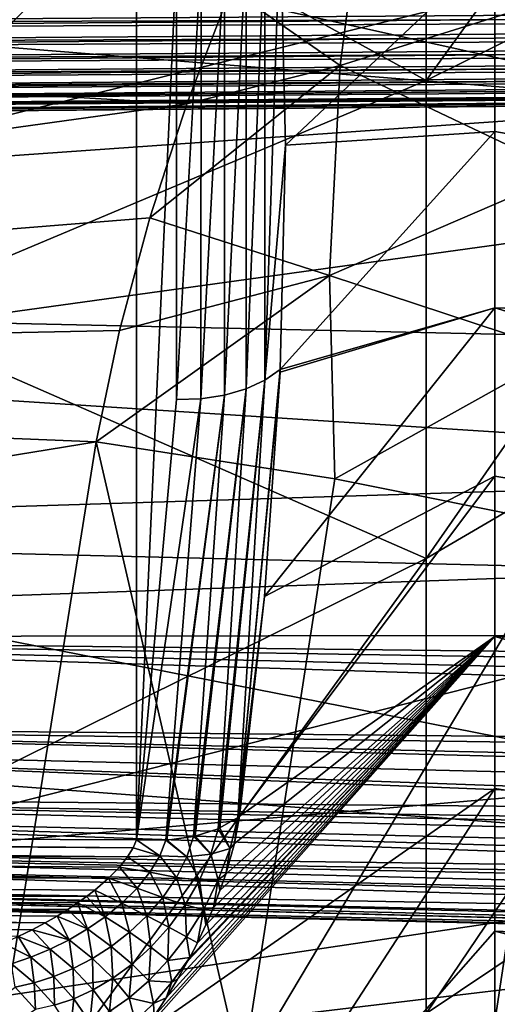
# Model space of a CAD drawing. Header units: metres. Extents: x -22 to 73, y -229 to 22.
# Tile 344 of 447: x 57.94 to 59.08, y -8.55 to -6.21. Entities that reach past the tile are written whole.
import ezdxf

# ---------------------------------------------------------------- set-up
doc = ezdxf.new("R2010")
doc.units = ezdxf.units.M
doc.layers.add('solid_509500_SW0001', color=7, linetype='CONTINUOUS')

msp = doc.modelspace()

# ---------------------------------------------------------------- linework, layer by layer
at = {"layer": 'solid_509500_SW0001'}
for points in [[(56.186039, -0.038444, 75.924866), (56.186039, -7.433789, 70.74659), (65.581924, -7.662205, 70.786865)], [(65.547981, -7.384778, 70.9804), (56.186039, -0.038444, 75.924866), (65.581924, -7.662205, 70.786865)], [(65.536652, -7.106341, 71.175117), (65.536652, -0.553125, 75.763733), (56.186039, -0.038444, 75.924866)], [(65.547981, -7.384778, 70.9804), (65.536652, -7.106341, 71.175117), (56.186039, -0.038444, 75.924866)], [(61.419197, -2.768847, 60.438744), (56.186039, -7.924866, 67.961555), (56.186039, -2.746414, 60.56596)], [(61.419197, -2.768847, 60.438744), (61.419197, -8.052085, 67.983986), (56.186039, -7.924866, 67.961555)], [(58.910282, -6.35025, 81.526093), (60.120274, -5.751034, 80.24736), (60.120274, -4.678733, 80.695732)], [(58.910282, -5.165467, 82.02137), (58.910282, -6.35025, 81.526093), (60.120274, -4.678733, 80.695732)], [(58.220688, -5.010745, 78.504951), (51.299999, -8.127985, 76.469711), (51.299999, -5.178988, 78.534622)], [(54.760345, -8.142818, 76.38559), (51.299999, -8.127985, 76.469711), (58.220688, -5.010745, 78.504951)], [(58.220688, -8.157651, 76.301468), (54.760345, -8.142818, 76.38559), (58.220688, -5.010745, 78.504951)], [(58.316158, -6.057802, 77.76976), (58.220688, -8.157651, 76.301468), (58.220688, -5.010745, 78.504951)], [(59.599998, -6.411252, 86.097954), (53.599998, -6.833366, 87.221474), (53.599998, -5.083361, 87.7565)], [(59.599998, -6.411252, 86.097954), (53.599998, -5.083361, 87.7565), (59.599998, -5.589666, 86.368332)], [(57.584846, -5.62125, 83.243584), (58.910282, -6.35025, 81.526093), (58.910282, -5.165467, 82.02137)], [(53.799999, -5.939216, 47.857365), (69.197578, -5.431779, 47.714642), (69.199005, -7.179196, 48.265282)], [(57.584846, -6.907725, 82.705391), (58.910282, -6.35025, 81.526093), (57.584846, -5.62125, 83.243584)], [(61.099998, -5.644093, 49.962421), (53.599998, -5.769826, 48.432964), (53.599998, -7.500044, 49.028721)], [(61.099998, -6.461051, 50.23867), (61.099998, -5.644093, 49.962421), (53.599998, -7.500044, 49.028721)], [(58.910282, -7.488133, 80.930923), (60.120274, -6.780899, 79.708611), (60.120274, -5.751034, 80.24736)], [(58.910282, -6.35025, 81.526093), (58.910282, -7.488133, 80.930923), (60.120274, -5.751034, 80.24736)], [(58.772663, -5.8021, 88.185532), (58.445732, -6.133147, 88.084435), (58.705963, -6.314609, 88.039619)], [(58.772663, -5.8021, 88.185532), (58.705963, -6.314609, 88.039619), (59.288647, -6.131947, 88.155502)], [(53.799999, -6.836931, 48.144112), (53.799999, -5.939216, 47.857365), (69.199005, -7.179196, 48.265282)], [(58.52673, -7.063608, 76.953468), (58.563255, -5.971049, 77.662094), (58.575375, -6.50399, 77.288658)], [(58.52673, -7.063608, 76.953468), (58.526779, -5.998677, 77.699142), (58.563255, -5.971049, 77.662094)], [(58.575375, -6.50399, 77.288658), (58.563255, -5.971049, 77.662094), (59.074009, -6.034977, 76.618843)], [(58.481937, -7.084116, 76.985718), (58.481983, -6.021964, 77.729446), (58.526779, -5.998677, 77.699142)], [(58.52673, -7.063608, 76.953468), (58.481937, -7.084116, 76.985718), (58.526779, -5.998677, 77.699142)], [(58.430553, -7.098985, 77.01033), (58.430599, -6.040003, 77.751839), (58.481983, -6.021964, 77.729446)], [(58.481937, -7.084116, 76.985718), (58.430553, -7.098985, 77.01033), (58.481983, -6.021964, 77.729446)], [(58.374557, -7.10764, 77.02636), (58.374607, -6.052099, 77.765457), (58.430599, -6.040003, 77.751839)], [(58.430553, -7.098985, 77.01033), (58.374557, -7.10764, 77.02636), (58.430599, -6.040003, 77.751839)], [(58.575375, -6.50399, 77.288658), (59.074009, -6.034977, 76.618843), (59.074009, -6.471766, 76.295883)], [(62.021458, -6.990363, 76.069366), (59.074009, -6.471766, 76.295883), (59.074009, -6.034977, 76.618843)], [(62.021458, -6.123578, 76.745377), (62.021458, -6.990363, 76.069366), (59.074009, -6.034977, 76.618843)], [(58.316158, -6.057802, 77.76976), (58.316109, -7.109734, 77.033188), (58.220688, -8.157651, 76.301468)], [(58.374607, -6.052099, 77.765457), (58.316109, -7.109734, 77.033188), (58.316158, -6.057802, 77.76976)], [(58.374557, -7.10764, 77.02636), (58.316109, -7.109734, 77.033188), (58.374607, -6.052099, 77.765457)], [(53.799999, -6.139806, 88.082397), (58.340828, -6.406161, 87.999031), (58.445732, -6.133147, 88.084435)], [(53.799999, -6.139806, 88.082397), (53.799999, -7.034617, 87.78672), (58.340828, -6.406161, 87.999031)], [(68.602615, -6.130145, 69.329819), (55.899982, -6.216969, 69.403854), (55.899982, -6.167107, 69.437767)], [(68.602615, -6.130145, 69.329819), (68.602615, -6.171379, 69.298187), (55.899982, -6.216969, 69.403854)], [(68.602615, -6.132627, 68.578239), (55.899982, -6.181216, 68.477409), (55.899982, -6.230105, 68.512802)], [(68.602615, -6.173651, 68.610138), (68.602615, -6.132627, 68.578239), (55.899982, -6.230105, 68.512802)], [(58.705963, -6.314609, 88.039619), (58.445732, -6.133147, 88.084435), (58.340828, -6.406161, 87.999031)], [(58.705963, -6.314609, 88.039619), (59.245686, -6.570519, 88.043564), (59.288647, -6.131947, 88.155502)], [(68.602615, -6.171379, 69.298187), (55.899982, -6.26292, 69.364861), (55.899982, -6.216969, 69.403854)], [(68.602615, -6.171379, 69.298187), (68.602615, -6.208743, 69.262077), (55.899982, -6.26292, 69.364861)], [(68.602615, -6.173651, 68.610138), (55.899982, -6.230105, 68.512802), (55.899982, -6.274866, 68.553116)], [(68.602615, -6.210776, 68.6465), (68.602615, -6.173651, 68.610138), (55.899982, -6.274866, 68.553116)], [(68.602615, -6.208743, 69.262077), (55.899982, -6.304545, 69.321114), (55.899982, -6.26292, 69.364861)], [(68.602615, -6.208743, 69.262077), (68.602615, -6.24175, 69.221939), (55.899982, -6.304545, 69.321114)], [(68.602615, -6.210776, 68.6465), (55.899982, -6.274866, 68.553116), (55.899982, -6.315171, 68.598053)], [(68.602615, -6.243516, 68.686852), (68.602615, -6.210776, 68.6465), (55.899982, -6.315171, 68.598053)], [(68.602615, -6.24175, 69.221939), (55.899982, -6.341193, 69.2733), (55.899982, -6.304545, 69.321114)], [(68.602615, -6.24175, 69.221939), (68.602615, -6.26997, 69.178299), (55.899982, -6.341193, 69.2733)], [(68.602615, -6.243516, 68.686852), (55.899982, -6.315171, 68.598053), (55.899982, -6.350429, 68.646973)], [(68.602615, -6.271448, 68.730675), (68.602615, -6.243516, 68.686852), (55.899982, -6.350429, 68.646973)], [(68.602615, -6.26997, 69.178299), (55.899982, -6.372589, 69.221802), (55.899982, -6.341193, 69.2733)], [(68.602615, -6.26997, 69.178299), (68.602615, -6.293036, 69.131737), (55.899982, -6.372589, 69.221802)], [(68.602615, -6.271448, 68.730675), (55.899982, -6.350429, 68.646973), (55.899982, -6.380271, 68.699333)], [(68.602615, -6.294206, 68.77739), (68.602615, -6.271448, 68.730675), (55.899982, -6.380271, 68.699333)], [(68.602615, -6.293036, 69.131737), (55.899982, -6.398356, 69.167191), (55.899982, -6.372589, 69.221802)], [(68.602615, -6.293036, 69.131737), (68.602615, -6.310648, 69.082848), (55.899982, -6.398356, 69.167191)], [(68.602615, -6.294206, 68.77739), (55.899982, -6.380271, 68.699333), (55.899982, -6.404423, 68.754677)], [(68.602615, -6.311495, 68.826393), (68.602615, -6.294206, 68.77739), (55.899982, -6.404423, 68.754677)], [(68.602615, -6.310648, 69.082848), (55.899982, -6.418112, 69.110321), (55.899982, -6.398356, 69.167191)], [(68.602615, -6.310648, 69.082848), (68.602615, -6.322576, 69.032272), (55.899982, -6.418112, 69.110321)], [(68.602615, -6.311495, 68.826393), (55.899982, -6.404423, 68.754677), (55.899982, -6.422507, 68.812141)], [(68.602615, -6.323089, 68.877052), (68.602615, -6.311495, 68.826393), (55.899982, -6.422507, 68.812141)], [(68.602615, -6.322576, 69.032272), (55.899982, -6.431746, 69.051521), (55.899982, -6.418112, 69.110321)], [(68.602615, -6.322576, 69.032272), (68.602615, -6.328666, 68.980659), (55.899982, -6.431746, 69.051521)], [(68.602615, -6.323089, 68.877052), (55.899982, -6.422507, 68.812141), (55.899982, -6.434396, 68.871269)], [(68.602615, -6.328837, 68.928696), (68.602615, -6.323089, 68.877052), (55.899982, -6.434396, 68.871269)], [(58.705963, -6.314609, 88.039619), (58.340828, -6.406161, 87.999031), (58.252666, -6.677173, 87.910179)], [(58.705963, -6.314609, 88.039619), (58.252666, -6.677173, 87.910179), (58.680397, -6.814258, 87.887733)], [(58.705963, -6.314609, 88.039619), (58.680397, -6.814258, 87.887733), (59.245686, -6.570519, 88.043564)], [(68.602615, -6.328666, 68.980659), (55.899982, -6.439045, 68.9916), (55.899982, -6.431746, 69.051521)], [(68.602615, -6.328666, 68.980659), (55.899982, -6.439931, 68.931404), (55.899982, -6.439045, 68.9916)], [(68.602615, -6.328666, 68.980659), (68.602615, -6.328837, 68.928696), (55.899982, -6.439931, 68.931404)], [(68.602615, -6.328837, 68.928696), (55.899982, -6.434396, 68.871269), (55.899982, -6.439931, 68.931404)], [(57.584846, -6.907725, 82.705391), (58.910282, -7.488133, 80.930923), (58.910282, -6.35025, 81.526093)], [(59.599998, -7.220405, 85.790611), (53.599998, -6.833366, 87.221474), (59.599998, -6.411252, 86.097954)], [(53.799999, -7.034617, 87.78672), (58.252666, -6.677173, 87.910179), (58.340828, -6.406161, 87.999031)], [(61.099998, -7.264851, 50.552021), (61.099998, -6.461051, 50.23867), (53.599998, -7.500044, 49.028721)], [(58.563206, -7.038241, 76.914841), (59.074009, -6.471766, 76.295883), (59.074009, -6.891127, 75.950958)], [(58.563206, -7.038241, 76.914841), (58.575375, -6.50399, 77.288658), (59.074009, -6.471766, 76.295883)], [(62.021458, -6.990363, 76.069366), (59.074009, -6.891127, 75.950958), (59.074009, -6.471766, 76.295883)], [(58.52673, -7.063608, 76.953468), (58.575375, -6.50399, 77.288658), (58.563206, -7.038241, 76.914841)], [(58.680397, -6.814258, 87.887733), (59.234333, -6.997168, 87.927078), (59.245686, -6.570519, 88.043564)], [(53.799999, -7.034617, 87.78672), (58.180847, -6.945515, 87.818169), (58.252666, -6.677173, 87.910179)], [(58.680397, -6.814258, 87.887733), (58.252666, -6.677173, 87.910179), (58.180847, -6.945515, 87.818169)], [(58.910282, -8.570715, 80.24025), (60.120274, -7.760727, 79.083466), (60.120274, -6.780899, 79.708611)], [(58.910282, -7.488133, 80.930923), (58.910282, -8.570715, 80.24025), (60.120274, -6.780899, 79.708611)], [(58.680397, -6.814258, 87.887733), (58.180847, -6.945515, 87.818169), (58.125004, -7.21061, 87.723267)], [(58.680397, -6.814258, 87.887733), (58.125004, -7.21061, 87.723267), (58.692955, -7.298367, 87.730255)], [(58.680397, -6.814258, 87.887733), (58.692955, -7.298367, 87.730255), (59.234333, -6.997168, 87.927078)], [(59.599998, -8.014649, 85.44722), (53.599998, -8.529335, 86.531334), (53.599998, -6.833366, 87.221474)], [(59.599998, -8.014649, 85.44722), (53.599998, -6.833366, 87.221474), (59.599998, -7.220405, 85.790611)], [(53.799999, -7.720878, 48.47084), (53.799999, -6.836931, 48.144112), (69.199005, -7.179196, 48.265282)], [(57.584846, -8.14331, 82.058868), (58.910282, -7.488133, 80.930923), (57.584846, -6.907725, 82.705391)], [(58.526093, -7.578729, 76.537201), (59.074009, -6.891127, 75.950958), (59.074009, -7.292322, 75.584686)], [(58.526093, -7.578729, 76.537201), (58.562935, -7.044176, 76.91069), (59.074009, -6.891127, 75.950958)], [(58.562935, -7.044176, 76.91069), (58.563206, -7.038241, 76.914841), (59.074009, -6.891127, 75.950958)], [(62.021458, -7.782797, 75.308067), (59.074009, -7.292322, 75.584686), (59.074009, -6.891127, 75.950958)], [(62.021458, -6.990363, 76.069366), (62.021458, -7.782797, 75.308067), (59.074009, -6.891127, 75.950958)], [(53.799999, -7.034617, 87.78672), (58.125004, -7.21061, 87.723267), (58.180847, -6.945515, 87.818169)], [(58.692955, -7.298367, 87.730255), (59.252197, -7.410018, 87.80619), (59.234333, -6.997168, 87.927078)], [(53.799999, -7.034617, 87.78672), (53.799999, -7.915261, 87.451187), (58.125004, -7.21061, 87.723267)], [(58.461914, -8.104833, 76.178398), (58.563206, -7.038241, 76.914841), (58.562935, -7.044176, 76.91069)], [(58.461914, -8.104833, 76.178398), (58.52673, -7.063608, 76.953468), (58.563206, -7.038241, 76.914841)], [(58.461914, -8.104833, 76.178398), (58.562935, -7.044176, 76.91069), (58.526093, -7.578729, 76.537201)], [(58.415131, -8.131399, 76.225677), (58.481937, -7.084116, 76.985718), (58.52673, -7.063608, 76.953468)], [(58.419708, -8.129395, 76.221901), (58.415131, -8.131399, 76.225677), (58.52673, -7.063608, 76.953468)], [(58.461914, -8.104833, 76.178398), (58.419708, -8.129395, 76.221901), (58.52673, -7.063608, 76.953468)], [(58.290741, -8.158564, 76.289032), (58.374557, -7.10764, 77.02636), (58.430553, -7.098985, 77.01033)], [(58.293045, -8.158423, 76.288376), (58.290741, -8.158564, 76.289032), (58.430553, -7.098985, 77.01033)], [(58.356968, -8.149656, 76.263268), (58.293045, -8.158423, 76.288376), (58.430553, -7.098985, 77.01033)], [(58.356968, -8.149656, 76.263268), (58.430553, -7.098985, 77.01033), (58.481937, -7.084116, 76.985718)], [(58.360741, -8.148812, 76.261314), (58.356968, -8.149656, 76.263268), (58.481937, -7.084116, 76.985718)], [(58.415131, -8.131399, 76.225677), (58.360741, -8.148812, 76.261314), (58.481937, -7.084116, 76.985718)], [(58.374557, -7.10764, 77.02636), (58.220688, -8.157651, 76.301468), (58.316109, -7.109734, 77.033188)], [(58.290741, -8.158564, 76.289032), (58.220688, -8.157651, 76.301468), (58.374557, -7.10764, 77.02636)], [(53.799999, -7.720878, 48.47084), (69.199005, -7.179196, 48.265282), (69.200699, -8.872087, 48.966187)], [(53.799999, -7.915261, 87.451187), (57.895058, -8.648599, 87.136398), (58.125004, -7.21061, 87.723267)], [(58.472248, -8.717818, 87.146271), (58.125004, -7.21061, 87.723267), (57.895058, -8.648599, 87.136398)], [(58.472248, -8.717818, 87.146271), (58.692955, -7.298367, 87.730255), (58.125004, -7.21061, 87.723267)], [(61.099998, -7.264851, 50.552021), (53.599998, -7.500044, 49.028721), (53.599998, -9.170897, 49.777634)], [(61.099998, -8.052971, 50.90147), (61.099998, -7.264851, 50.552021), (53.599998, -9.170897, 49.777634)], [(58.4664, -8.101336, 76.172508), (59.074009, -7.292322, 75.584686), (59.074009, -7.674044, 75.198227)], [(58.4664, -8.101336, 76.172508), (58.526093, -7.578729, 76.537201), (59.074009, -7.292322, 75.584686)], [(58.472248, -8.717818, 87.146271), (59.252197, -7.410018, 87.80619), (58.692955, -7.298367, 87.730255)], [(62.021458, -7.782797, 75.308067), (59.074009, -7.674044, 75.198227), (59.074009, -7.292322, 75.584686)], [(58.472248, -8.717818, 87.146271), (59.039772, -8.817035, 87.224396), (59.252197, -7.410018, 87.80619)], [(59.039772, -8.817035, 87.224396), (59.793015, -7.543666, 87.949852), (59.252197, -7.410018, 87.80619)], [(56.184029, -7.675364, 70.547478), (65.581924, -7.662205, 70.786865), (56.186039, -7.433789, 70.74659)], [(57.584846, -9.318901, 81.308769), (58.910282, -8.570715, 80.24025), (58.910282, -7.488133, 80.930923)], [(57.584846, -8.14331, 82.058868), (57.584846, -9.318901, 81.308769), (58.910282, -7.488133, 80.930923)], [(59.039772, -8.817035, 87.224396), (59.588192, -8.944372, 87.369507), (59.793015, -7.543666, 87.949852)], [(58.461914, -8.104833, 76.178398), (58.526093, -7.578729, 76.537201), (58.4664, -8.101336, 76.172508)], [(65.636215, -7.784284, 70.695534), (65.581924, -7.662205, 70.786865), (56.184029, -7.675364, 70.547478)], [(65.773483, -7.975965, 70.520271), (56.184029, -7.675364, 70.547478), (56.182415, -7.8832, 70.312729)], [(65.661018, -7.827214, 70.65995), (65.636215, -7.784284, 70.695534), (56.184029, -7.675364, 70.547478)], [(65.713036, -7.903334, 70.591873), (65.661018, -7.827214, 70.65995), (56.184029, -7.675364, 70.547478)], [(65.773483, -7.975965, 70.520271), (65.713036, -7.903334, 70.591873), (56.184029, -7.675364, 70.547478)], [(58.228367, -8.625698, 76.14402), (59.074009, -7.674044, 75.198227), (59.074009, -8.035176, 74.79274)], [(58.228367, -8.625698, 76.14402), (58.262909, -8.577655, 76.121162), (59.074009, -7.674044, 75.198227)], [(58.262909, -8.577655, 76.121162), (58.292027, -8.533544, 76.105309), (59.074009, -7.674044, 75.198227)], [(58.292027, -8.533544, 76.105309), (58.318954, -8.489361, 76.093872), (59.074009, -7.674044, 75.198227)], [(58.318954, -8.489361, 76.093872), (58.343594, -8.445575, 76.086617), (59.074009, -7.674044, 75.198227)], [(58.343594, -8.445575, 76.086617), (58.347786, -8.437748, 76.085739), (59.074009, -7.674044, 75.198227)], [(58.347786, -8.437748, 76.085739), (58.365932, -8.402464, 76.083305), (59.074009, -7.674044, 75.198227)], [(58.365932, -8.402464, 76.083305), (58.386032, -8.360163, 76.08371), (59.074009, -7.674044, 75.198227)], [(58.386032, -8.360163, 76.08371), (58.403969, -8.318751, 76.087608), (59.074009, -7.674044, 75.198227)], [(58.403969, -8.318751, 76.087608), (58.419758, -8.278429, 76.094788), (59.074009, -7.674044, 75.198227)], [(58.419758, -8.278429, 76.094788), (58.433357, -8.239491, 76.105072), (59.074009, -7.674044, 75.198227)], [(58.433357, -8.239491, 76.105072), (58.454021, -8.166566, 76.134094), (59.074009, -7.674044, 75.198227)], [(58.454021, -8.166566, 76.134094), (58.4664, -8.101336, 76.172508), (59.074009, -7.674044, 75.198227)], [(62.021458, -8.49302, 74.469032), (59.074009, -8.035176, 74.79274), (59.074009, -7.674044, 75.198227)], [(62.021458, -7.782797, 75.308067), (62.021458, -8.49302, 74.469032), (59.074009, -7.674044, 75.198227)], [(53.799999, -8.589276, 48.836903), (53.799999, -7.720878, 48.47084), (69.200699, -8.872087, 48.966187)], [(58.910282, -9.589998, 79.459175), (60.120274, -7.760727, 79.083466), (58.910282, -8.570715, 80.24025)], [(60.120274, -8.683291, 78.376541), (60.120274, -7.760727, 79.083466), (58.910282, -9.589998, 79.459175)], [(65.956757, -8.137592, 70.332062), (56.182415, -7.8832, 70.312729), (56.181229, -8.051851, 70.048271)], [(65.817459, -8.021282, 70.471878), (65.773483, -7.975965, 70.520271), (56.182415, -7.8832, 70.312729)], [(65.914787, -8.106044, 70.372467), (65.817459, -8.021282, 70.471878), (56.182415, -7.8832, 70.312729)], [(65.956757, -8.137592, 70.332062), (65.914787, -8.106044, 70.372467), (56.182415, -7.8832, 70.312729)], [(56.184029, -8.083998, 68.231743), (56.186039, -7.924866, 67.961555), (66.659714, -8.334814, 68.268799)], [(66.65799, -8.299764, 68.201111), (56.186039, -7.924866, 67.961555), (61.419197, -8.052085, 67.983986)], [(66.65799, -8.299764, 68.201111), (66.659714, -8.334814, 68.268799), (56.186039, -7.924866, 67.961555)], [(59.599998, -8.792096, 85.068657), (53.599998, -8.529335, 86.531334), (59.599998, -8.014649, 85.44722)], [(58.227604, -9.338469, 75.317596), (59.074009, -8.035176, 74.79274), (59.074009, -8.375081, 74.368942)], [(58.227604, -9.338469, 75.317596), (58.228367, -8.625698, 76.14402), (59.074009, -8.035176, 74.79274)], [(62.021458, -8.49302, 74.469032), (59.074009, -8.375081, 74.368942), (59.074009, -8.035176, 74.79274)], [(61.082256, -8.276691, 51.004692), (61.099998, -8.052971, 50.90147), (53.599998, -9.170897, 49.777634)], [(66.260788, -8.309405, 70.067581), (56.181229, -8.051851, 70.048271), (56.1805, -8.177148, 69.760498)], [(66.07888, -8.216817, 70.220734), (65.956757, -8.137592, 70.332062), (56.181229, -8.051851, 70.048271)], [(66.138489, -8.250046, 70.169075), (66.07888, -8.216817, 70.220734), (56.181229, -8.051851, 70.048271)], [(66.260788, -8.309405, 70.067581), (66.138489, -8.250046, 70.169075), (56.181229, -8.051851, 70.048271)], [(56.182407, -8.199047, 68.523811), (56.184029, -8.083998, 68.231743), (66.665672, -8.448755, 68.552193)], [(56.184029, -8.083998, 68.231743), (66.662888, -8.39735, 68.408684), (66.665672, -8.448755, 68.552193)], [(56.184029, -8.083998, 68.231743), (66.659714, -8.334814, 68.268799), (66.662888, -8.39735, 68.408684)], [(58.443913, -8.178087, 76.143166), (58.419708, -8.129395, 76.221901), (58.461914, -8.104833, 76.178398)], [(58.443913, -8.178087, 76.143166), (58.461914, -8.104833, 76.178398), (58.454021, -8.166566, 76.134094)], [(58.461914, -8.104833, 76.178398), (58.4664, -8.101336, 76.172508), (58.454021, -8.166566, 76.134094)], [(58.199833, -8.198119, 76.28006), (51.299999, -8.174332, 76.445587), (51.299999, -8.127985, 76.469711)], [(58.212933, -8.176468, 76.289955), (51.299999, -8.127985, 76.469711), (54.760345, -8.142818, 76.38559)], [(58.212933, -8.176468, 76.289955), (58.199833, -8.198119, 76.28006), (51.299999, -8.127985, 76.469711)], [(58.398148, -8.191855, 76.196495), (58.360741, -8.148812, 76.261314), (58.415131, -8.131399, 76.225677)], [(58.398148, -8.191855, 76.196495), (58.415131, -8.131399, 76.225677), (58.443913, -8.178087, 76.143166)], [(58.443913, -8.178087, 76.143166), (58.415131, -8.131399, 76.225677), (58.419708, -8.129395, 76.221901)], [(58.212933, -8.176468, 76.289955), (54.760345, -8.142818, 76.38559), (58.220688, -8.157651, 76.301468)], [(58.341167, -8.197959, 76.239433), (58.293045, -8.158423, 76.288376), (58.356968, -8.149656, 76.263268)], [(58.341167, -8.197959, 76.239433), (58.356968, -8.149656, 76.263268), (58.398148, -8.191855, 76.196495)], [(58.398148, -8.191855, 76.196495), (58.356968, -8.149656, 76.263268), (58.360741, -8.148812, 76.261314)], [(58.154701, -8.249207, 76.268211), (51.299999, -8.225223, 76.434303), (51.299999, -8.174332, 76.445587)], [(58.180672, -8.222496, 76.272545), (58.154701, -8.249207, 76.268211), (51.299999, -8.174332, 76.445587)], [(58.199833, -8.198119, 76.28006), (58.180672, -8.222496, 76.272545), (51.299999, -8.174332, 76.445587)], [(56.1805, -8.177148, 69.760498), (56.180256, -8.255914, 69.456459), (66.673401, -8.448785, 69.755348)], [(66.458664, -8.386057, 69.912994), (56.1805, -8.177148, 69.760498), (66.673401, -8.448785, 69.755348)], [(66.373466, -8.355582, 69.978333), (66.260788, -8.309405, 70.067581), (56.1805, -8.177148, 69.760498)], [(66.458664, -8.386057, 69.912994), (66.373466, -8.355582, 69.978333), (56.1805, -8.177148, 69.760498)], [(58.276226, -8.19605, 76.269547), (58.199833, -8.198119, 76.28006), (58.212933, -8.176468, 76.289955)], [(58.276226, -8.19605, 76.269547), (58.212933, -8.176468, 76.289955), (58.220688, -8.157651, 76.301468)], [(58.276226, -8.19605, 76.269547), (58.220688, -8.157651, 76.301468), (58.290741, -8.158564, 76.289032)], [(58.276226, -8.19605, 76.269547), (58.290741, -8.158564, 76.289032), (58.341167, -8.197959, 76.239433)], [(58.341167, -8.197959, 76.239433), (58.290741, -8.158564, 76.289032), (58.293045, -8.158423, 76.288376)], [(58.398148, -8.191855, 76.196495), (58.443913, -8.178087, 76.143166), (58.415855, -8.2528, 76.126053)], [(58.415855, -8.2528, 76.126053), (58.443913, -8.178087, 76.143166), (58.433357, -8.239491, 76.105072)], [(58.443913, -8.178087, 76.143166), (58.454021, -8.166566, 76.134094), (58.433357, -8.239491, 76.105072)], [(56.181225, -8.266982, 68.83033), (56.182407, -8.199047, 68.523811), (66.670113, -8.518278, 68.850189)], [(56.182407, -8.199047, 68.523811), (66.666939, -8.47051, 68.626022), (66.670113, -8.518278, 68.850189)], [(56.182407, -8.199047, 68.523811), (66.665672, -8.448755, 68.552193), (66.666939, -8.47051, 68.626022)], [(58.2528, -8.234768, 76.258415), (58.180672, -8.222496, 76.272545), (58.199833, -8.198119, 76.28006)], [(58.2528, -8.234768, 76.258415), (58.199833, -8.198119, 76.28006), (58.276226, -8.19605, 76.269547)], [(58.2528, -8.234768, 76.258415), (58.276226, -8.19605, 76.269547), (58.316002, -8.24743, 76.227188)], [(58.276226, -8.19605, 76.269547), (58.341167, -8.197959, 76.239433), (58.316002, -8.24743, 76.227188)], [(58.316002, -8.24743, 76.227188), (58.341167, -8.197959, 76.239433), (58.371407, -8.253557, 76.182213)], [(58.341167, -8.197959, 76.239433), (58.398148, -8.191855, 76.196495), (58.371407, -8.253557, 76.182213)], [(58.371407, -8.253557, 76.182213), (58.398148, -8.191855, 76.196495), (58.415855, -8.2528, 76.126053)], [(58.102329, -8.292674, 76.269264), (51.299999, -8.277409, 76.436577), (51.299999, -8.225223, 76.434303)], [(58.121666, -8.277791, 76.267792), (58.102329, -8.292674, 76.269264), (51.299999, -8.225223, 76.434303)], [(58.154701, -8.249207, 76.268211), (58.121666, -8.277791, 76.267792), (51.299999, -8.225223, 76.434303)], [(58.222267, -8.272534, 76.255104), (58.154701, -8.249207, 76.268211), (58.180672, -8.222496, 76.272545)], [(58.222267, -8.272534, 76.255104), (58.180672, -8.222496, 76.272545), (58.2528, -8.234768, 76.258415)], [(58.222267, -8.272534, 76.255104), (58.2528, -8.234768, 76.258415), (58.283546, -8.294874, 76.225525)], [(58.2528, -8.234768, 76.258415), (58.316002, -8.24743, 76.227188), (58.283546, -8.294874, 76.225525)], [(58.283546, -8.294874, 76.225525), (58.316002, -8.24743, 76.227188), (58.337231, -8.312304, 76.181442)], [(58.316002, -8.24743, 76.227188), (58.371407, -8.253557, 76.182213), (58.337231, -8.312304, 76.181442)], [(58.415855, -8.2528, 76.126053), (58.433357, -8.239491, 76.105072), (58.419758, -8.278429, 76.094788)], [(56.180256, -8.255914, 69.456459), (66.674019, -8.50485, 69.534714), (66.673401, -8.448785, 69.755348)], [(56.180256, -8.255914, 69.456459), (66.674019, -8.51816, 69.458282), (66.674019, -8.50485, 69.534714)], [(56.180256, -8.255914, 69.456459), (56.1805, -8.286108, 69.143799), (66.674019, -8.51816, 69.458282)], [(56.1805, -8.286108, 69.143799), (56.181225, -8.266982, 68.83033), (66.672913, -8.541492, 69.153976)], [(56.181225, -8.266982, 68.83033), (66.672371, -8.540065, 69.078377), (66.672913, -8.541492, 69.153976)], [(56.181225, -8.266982, 68.83033), (66.670113, -8.518278, 68.850189), (66.672371, -8.540065, 69.078377)], [(58.186478, -8.308034, 76.25843), (58.121666, -8.277791, 76.267792), (58.154701, -8.249207, 76.268211)], [(58.186478, -8.308034, 76.25843), (58.154701, -8.249207, 76.268211), (58.222267, -8.272534, 76.255104)], [(58.337231, -8.312304, 76.181442), (58.371407, -8.253557, 76.182213), (58.380257, -8.32383, 76.125359)], [(58.371407, -8.253557, 76.182213), (58.415855, -8.2528, 76.126053), (58.380257, -8.32383, 76.125359)], [(58.380257, -8.32383, 76.125359), (58.415855, -8.2528, 76.126053), (58.403969, -8.318751, 76.087608)], [(58.415855, -8.2528, 76.126053), (58.419758, -8.278429, 76.094788), (58.403969, -8.318751, 76.087608)], [(58.003654, -8.35533, 76.289032), (51.299999, -8.327225, 76.452293), (51.299999, -8.277409, 76.436577)], [(58.031807, -8.339286, 76.281715), (58.003654, -8.35533, 76.289032), (51.299999, -8.277409, 76.436577)], [(58.057533, -8.323444, 76.276085), (58.031807, -8.339286, 76.281715), (51.299999, -8.277409, 76.436577)], [(58.080997, -8.307888, 76.271988), (58.057533, -8.323444, 76.276085), (51.299999, -8.277409, 76.436577)], [(58.102329, -8.292674, 76.269264), (58.080997, -8.307888, 76.271988), (51.299999, -8.277409, 76.436577)], [(61.027393, -8.507311, 51.106663), (61.082256, -8.276691, 51.004692), (53.599998, -9.170897, 49.777634)], [(56.1805, -8.286108, 69.143799), (66.673683, -8.535569, 69.307556), (66.674019, -8.51816, 69.458282)], [(56.1805, -8.286108, 69.143799), (66.672913, -8.541492, 69.153976), (66.673683, -8.535569, 69.307556)], [(58.146839, -8.34057, 76.267227), (58.080997, -8.307888, 76.271988), (58.102329, -8.292674, 76.269264)], [(58.146839, -8.34057, 76.267227), (58.102329, -8.292674, 76.269264), (58.121666, -8.277791, 76.267792)], [(58.146839, -8.34057, 76.267227), (58.121666, -8.277791, 76.267792), (58.186478, -8.308034, 76.25843)], [(58.186478, -8.308034, 76.25843), (58.222267, -8.272534, 76.255104), (58.245937, -8.338474, 76.23259)], [(58.222267, -8.272534, 76.255104), (58.283546, -8.294874, 76.225525), (58.245937, -8.338474, 76.23259)], [(58.245937, -8.338474, 76.23259), (58.283546, -8.294874, 76.225525), (58.298, -8.365754, 76.191658)], [(58.283546, -8.294874, 76.225525), (58.337231, -8.312304, 76.181442), (58.298, -8.365754, 76.191658)], [(58.104542, -8.369814, 76.280426), (58.057533, -8.323444, 76.276085), (58.080997, -8.307888, 76.271988)], [(58.104542, -8.369814, 76.280426), (58.080997, -8.307888, 76.271988), (58.146839, -8.34057, 76.267227)], [(58.146839, -8.34057, 76.267227), (58.186478, -8.308034, 76.25843), (58.2047, -8.377354, 76.246529)], [(58.186478, -8.308034, 76.25843), (58.245937, -8.338474, 76.23259), (58.2047, -8.377354, 76.246529)], [(58.298, -8.365754, 76.191658), (58.337231, -8.312304, 76.181442), (58.339695, -8.388321, 76.13797)], [(58.337231, -8.312304, 76.181442), (58.380257, -8.32383, 76.125359), (58.339695, -8.388321, 76.13797)], [(58.380257, -8.32383, 76.125359), (58.403969, -8.318751, 76.087608), (58.386032, -8.360163, 76.08371)], [(57.972866, -8.371535, 76.298264), (57.939289, -8.387759, 76.309662), (51.299999, -8.327225, 76.452293)], [(58.003654, -8.35533, 76.289032), (57.972866, -8.371535, 76.298264), (51.299999, -8.327225, 76.452293)], [(58.060413, -8.395655, 76.297173), (58.003654, -8.35533, 76.289032), (58.031807, -8.339286, 76.281715)], [(58.104542, -8.369814, 76.280426), (58.031807, -8.339286, 76.281715), (58.057533, -8.323444, 76.276085)], [(58.060413, -8.395655, 76.297173), (58.031807, -8.339286, 76.281715), (58.104542, -8.369814, 76.280426)], [(58.104542, -8.369814, 76.280426), (58.146839, -8.34057, 76.267227), (58.161106, -8.411217, 76.265724)], [(58.146839, -8.34057, 76.267227), (58.2047, -8.377354, 76.246529), (58.161106, -8.411217, 76.265724)], [(58.2047, -8.377354, 76.246529), (58.245937, -8.338474, 76.23259), (58.255341, -8.412826, 76.210381)], [(58.245937, -8.338474, 76.23259), (58.298, -8.365754, 76.191658), (58.255341, -8.412826, 76.210381)], [(58.339695, -8.388321, 76.13797), (58.380257, -8.32383, 76.125359), (58.365932, -8.402464, 76.083305)], [(58.380257, -8.32383, 76.125359), (58.386032, -8.360163, 76.08371), (58.365932, -8.402464, 76.083305)], [(58.060413, -8.395655, 76.297173), (57.972866, -8.371535, 76.298264), (58.003654, -8.35533, 76.289032)], [(58.255341, -8.412826, 76.210381), (58.298, -8.365754, 76.191658), (58.295883, -8.444963, 76.160858)], [(58.298, -8.365754, 76.191658), (58.339695, -8.388321, 76.13797), (58.295883, -8.444963, 76.160858)], [(57.969284, -8.43714, 76.338707), (57.902699, -8.403814, 76.323517), (57.939289, -8.387759, 76.309662)], [(58.015148, -8.418091, 76.316788), (57.939289, -8.387759, 76.309662), (57.972866, -8.371535, 76.298264)], [(57.969284, -8.43714, 76.338707), (57.939289, -8.387759, 76.309662), (58.015148, -8.418091, 76.316788)], [(58.015148, -8.418091, 76.316788), (57.972866, -8.371535, 76.298264), (58.060413, -8.395655, 76.297173)], [(58.060413, -8.395655, 76.297173), (58.104542, -8.369814, 76.280426), (58.115997, -8.440056, 76.288902)], [(58.104542, -8.369814, 76.280426), (58.161106, -8.411217, 76.265724), (58.115997, -8.440056, 76.288902)], [(58.161106, -8.411217, 76.265724), (58.2047, -8.377354, 76.246529), (58.210613, -8.453211, 76.235466)], [(58.2047, -8.377354, 76.246529), (58.255341, -8.412826, 76.210381), (58.210613, -8.453211, 76.235466)], [(58.227604, -9.338469, 75.317596), (59.074009, -8.375081, 74.368942), (59.074009, -8.692601, 73.928246)], [(58.295883, -8.444963, 76.160858), (58.339695, -8.388321, 76.13797), (58.347786, -8.437748, 76.085739)], [(58.339695, -8.388321, 76.13797), (58.365932, -8.402464, 76.083305), (58.347786, -8.437748, 76.085739)], [(62.021458, -9.113147, 73.561508), (59.074009, -8.692601, 73.928246), (59.074009, -8.375081, 74.368942)], [(62.021458, -8.49302, 74.469032), (62.021458, -9.113147, 73.561508), (59.074009, -8.375081, 74.368942)], [(57.923298, -8.452835, 76.362495), (57.902699, -8.403814, 76.323517), (57.969284, -8.43714, 76.338707)], [(58.015148, -8.418091, 76.316788), (58.060413, -8.395655, 76.297173), (58.070076, -8.464024, 76.315056)], [(58.060413, -8.395655, 76.297173), (58.115997, -8.440056, 76.288902), (58.070076, -8.464024, 76.315056)], [(58.115997, -8.440056, 76.288902), (58.161106, -8.411217, 76.265724), (58.164646, -8.486974, 76.265213)], [(58.161106, -8.411217, 76.265724), (58.210613, -8.453211, 76.235466), (58.164646, -8.486974, 76.265213)], [(58.210613, -8.453211, 76.235466), (58.255341, -8.412826, 76.210381), (58.250233, -8.493403, 76.191368)], [(58.255341, -8.412826, 76.210381), (58.295883, -8.444963, 76.160858), (58.250233, -8.493403, 76.191368)], [(57.969284, -8.43714, 76.338707), (58.015148, -8.418091, 76.316788), (58.023865, -8.483279, 76.343384)], [(58.015148, -8.418091, 76.316788), (58.070076, -8.464024, 76.315056), (58.023865, -8.483279, 76.343384)], [(57.923298, -8.452835, 76.362495), (57.969284, -8.43714, 76.338707), (57.977837, -8.498, 76.37323)], [(57.923298, -8.452835, 76.362495), (57.977837, -8.498, 76.37323), (57.932457, -8.508327, 76.404015)], [(57.969284, -8.43714, 76.338707), (58.023865, -8.483279, 76.343384), (57.977837, -8.498, 76.37323)], [(58.070076, -8.464024, 76.315056), (58.115997, -8.440056, 76.288902), (58.11816, -8.514385, 76.298294)], [(58.115997, -8.440056, 76.288902), (58.164646, -8.486974, 76.265213), (58.11816, -8.514385, 76.298294)], [(58.164646, -8.486974, 76.265213), (58.210613, -8.453211, 76.235466), (58.203587, -8.533735, 76.22744)], [(58.210613, -8.453211, 76.235466), (58.250233, -8.493403, 76.191368), (58.203587, -8.533735, 76.22744)], [(58.305294, -8.496527, 76.114159), (58.250233, -8.493403, 76.191368), (58.295883, -8.444963, 76.160858)], [(58.305294, -8.496527, 76.114159), (58.295883, -8.444963, 76.160858), (58.347786, -8.437748, 76.085739)], [(58.305294, -8.496527, 76.114159), (58.347786, -8.437748, 76.085739), (58.343594, -8.445575, 76.086617)], [(58.305294, -8.496527, 76.114159), (58.343594, -8.445575, 76.086617), (58.318954, -8.489361, 76.093872)], [(57.977837, -8.498, 76.37323), (58.023865, -8.483279, 76.343384), (58.025639, -8.551262, 76.370491)], [(58.023865, -8.483279, 76.343384), (58.070076, -8.464024, 76.315056), (58.071671, -8.535717, 76.333672)], [(58.023865, -8.483279, 76.343384), (58.071671, -8.535717, 76.333672), (58.025639, -8.551262, 76.370491)], [(58.070076, -8.464024, 76.315056), (58.11816, -8.514385, 76.298294), (58.071671, -8.535717, 76.333672)], [(57.977837, -8.498, 76.37323), (57.980526, -8.56127, 76.40799), (57.932457, -8.508327, 76.404015)], [(57.977837, -8.498, 76.37323), (58.025639, -8.551262, 76.370491), (57.980526, -8.56127, 76.40799)], [(58.11816, -8.514385, 76.298294), (58.164646, -8.486974, 76.265213), (58.15667, -8.566306, 76.267456)], [(58.164646, -8.486974, 76.265213), (58.203587, -8.533735, 76.22744), (58.15667, -8.566306, 76.267456)], [(58.261784, -8.546886, 76.14949), (58.203587, -8.533735, 76.22744), (58.250233, -8.493403, 76.191368)], [(58.305294, -8.496527, 76.114159), (58.261784, -8.546886, 76.14949), (58.250233, -8.493403, 76.191368)], [(58.305294, -8.496527, 76.114159), (58.292027, -8.533544, 76.105309), (58.261784, -8.546886, 76.14949)], [(58.305294, -8.496527, 76.114159), (58.318954, -8.489361, 76.093872), (58.292027, -8.533544, 76.105309)], [(61.027393, -8.507311, 51.106663), (53.599998, -9.170897, 49.777634), (53.599998, -10.767056, 50.67284)], [(60.930069, -8.750944, 51.209621), (61.027393, -8.507311, 51.106663), (53.599998, -10.767056, 50.67284)], [(59.599998, -9.552241, 84.655167), (53.599998, -10.155849, 85.692337), (53.599998, -8.529335, 86.531334)], [(59.599998, -9.552241, 84.655167), (53.599998, -8.529335, 86.531334), (59.599998, -8.792096, 85.068657)], [(57.932457, -8.508327, 76.404015), (57.980526, -8.56127, 76.40799), (56.862545, -9.306887, 77.576782)], [(58.071671, -8.535717, 76.333672), (58.11816, -8.514385, 76.298294), (58.109978, -8.591466, 76.310135)], [(58.11816, -8.514385, 76.298294), (58.15667, -8.566306, 76.267456), (58.109978, -8.591466, 76.310135)], [(58.025639, -8.551262, 76.370491), (58.071671, -8.535717, 76.333672), (58.06398, -8.609586, 76.354446)], [(58.071671, -8.535717, 76.333672), (58.109978, -8.591466, 76.310135), (58.06398, -8.609586, 76.354446)], [(58.217766, -8.589176, 76.189995), (58.15667, -8.566306, 76.267456), (58.203587, -8.533735, 76.22744)], [(58.261784, -8.546886, 76.14949), (58.217766, -8.589176, 76.189995), (58.203587, -8.533735, 76.22744)], [(58.261784, -8.546886, 76.14949), (58.262909, -8.577655, 76.121162), (58.217766, -8.589176, 76.189995)], [(58.261784, -8.546886, 76.14949), (58.292027, -8.533544, 76.105309), (58.262909, -8.577655, 76.121162)]]:
    msp.add_3dface(points, dxfattribs=at)

doc.saveas('drawing.dxf')
